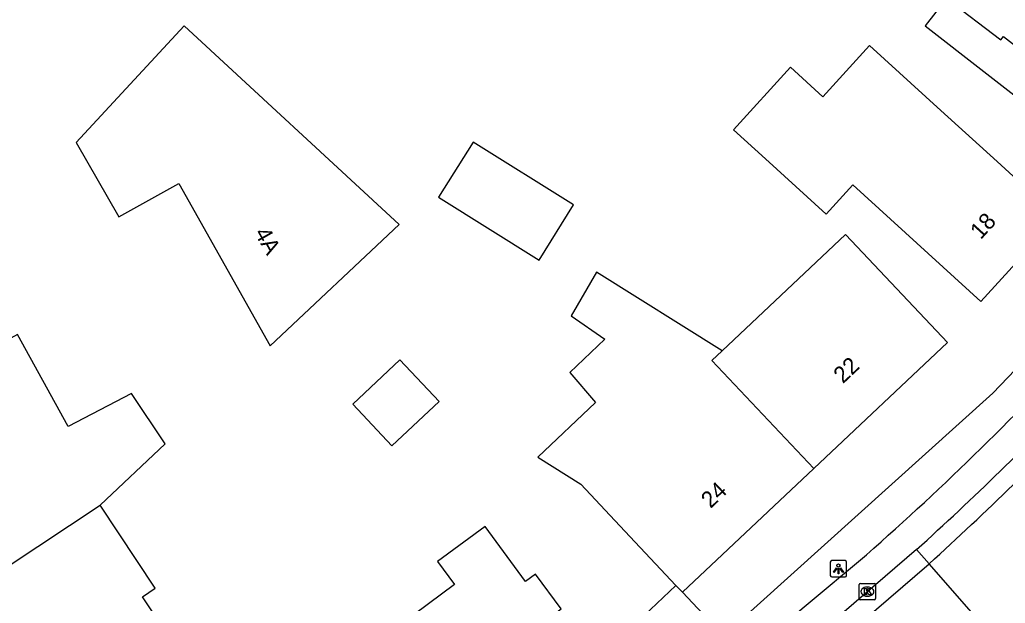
# Model space of a CAD drawing. Extents: x 160026 to 161302, y 384757 to 385701.
# Drawn here: x 160556.1 to 160616.2, y 385259.5 to 385295.1 of the extents above; entities that cross this region are included whole.
import ezdxf

# ---------------------------------------------------------------- set-up
doc = ezdxf.new("R2010")
doc.units = 0
for name, color, linetype in [('IMGEO_Kolk', 7, 'Continuous'), ('IMGEO_Lichtpunt', 7, 'Continuous'), ('IMGEO_Pand', 7, 'Continuous'), ('IMGEO_Pand_nummerreeks', 7, 'Continuous'), ('IMGEO_Rijbaan_lokaal_open', 7, 'Continuous'), ('IMGEO_Voetpad_open', 7, 'Continuous')]:
    doc.layers.add(name, color=color, linetype=linetype)

msp = doc.modelspace()

# ---------------------------------------------------------------- linework, layer by layer
at = {"layer": 'IMGEO_Kolk'}
for p, q in [((160607.271, 385259.804), (160607.271, 385260.656)), ((160607.346, 385260.73), (160608.198, 385260.73)), ((160607.759, 385260.51), (160607.784, 385260.51)), ((160608.272, 385260.656), (160608.272, 385259.804)), ((160607.782, 385259.95), (160607.757, 385259.95)), ((160608.198, 385259.73), (160607.346, 385259.73))]:
    msp.add_line(p, q, dxfattribs=at)
for points in [[(160607.271, 385259.804), (160607.271, 385260.656)], [(160607.346, 385260.73), (160608.198, 385260.73)], [(160607.592, 385260.43), (160607.715, 385260.43), (160607.715, 385260.279), (160607.845, 385260.43), (160608.009, 385260.43), (160607.863, 385260.279), (160608.016, 385260.03), (160607.864, 385260.03), (160607.779, 385260.194), (160607.715, 385260.127), (160607.715, 385260.03), (160607.592, 385260.03), (160607.592, 385260.43)], [(160608.272, 385260.656), (160608.272, 385259.804)], [(160608.198, 385259.73), (160607.346, 385259.73)]]:
    msp.add_lwpolyline(points, dxfattribs=at)
for centre, start, end in [((160607.348, 385260.654), 91.55205, 178.44795), ((160607.348, 385260.654), 91.55205, 178.44795), ((160608.196, 385260.654), 1.55205, 88.44795), ((160608.196, 385260.654), 1.55205, 88.44795), ((160607.348, 385259.806), 181.55205, 268.44795), ((160607.348, 385259.806), 181.55205, 268.44795), ((160608.196, 385259.806), 271.55205, 358.44795), ((160608.196, 385259.806), 271.55205, 358.44795)]:
    msp.add_arc(centre, 0.0765, start, end, dxfattribs=at)
for centre, major_axis, ratio, start_param, end_param in [((160607.758, 385260.23), (-0.387, 0.002), 0.722429, 4.712389, 7.853982), ((160607.783, 385260.23), (-0.39, 0.002), 0.717154, 1.570796, 4.712389)]:
    msp.add_ellipse(centre, major_axis=major_axis, ratio=ratio, start_param=start_param, end_param=end_param, dxfattribs=at)
at = {"layer": 'IMGEO_Lichtpunt'}
for p, q in [((160605.507, 385262.025), (160605.507, 385261.218)), ((160605.507, 385262.025), (160605.507, 385261.218)), ((160606.409, 385262.12), (160605.601, 385262.12)), ((160606.409, 385262.12), (160605.601, 385262.12)), ((160606.503, 385261.218), (160606.503, 385262.025)), ((160606.503, 385261.218), (160606.503, 385262.025)), ((160605.601, 385261.124), (160606.409, 385261.124)), ((160605.601, 385261.124), (160606.409, 385261.124))]:
    msp.add_line(p, q, dxfattribs=at)
for points in [[(160605.881, 385261.689), (160605.92, 385261.661), (160605.732, 385261.399), (160605.694, 385261.426), (160605.881, 385261.689)], [(160605.983, 385261.641), (160606.03, 385261.641), (160606.03, 385261.319), (160605.983, 385261.319), (160605.983, 385261.641)], [(160606.093, 385261.661), (160606.131, 385261.688), (160606.318, 385261.426), (160606.279, 385261.398), (160606.093, 385261.661)]]:
    msp.add_lwpolyline(points, dxfattribs=at)
msp.add_circle((160606.006, 385261.823), 0.0994, dxfattribs=at)
for centre, start, end in [((160605.601, 385262.025), 90, 180), ((160605.601, 385262.025), 90, 180), ((160606.409, 385262.025), 0, 90), ((160606.409, 385262.025), 0, 90), ((160605.601, 385261.218), 180, 270), ((160605.601, 385261.218), 180, 270), ((160606.409, 385261.218), 270, 0), ((160606.409, 385261.218), 270, 360)]:
    msp.add_arc(centre, 0.0946, start, end, dxfattribs=at)
at = {"layer": 'IMGEO_Pand'}
for points in [[(160612.6, 385296.413), (160611.294, 385294.736), (160618.633, 385289.02), (160616.963, 385286.877), (160619.834, 385284.643), (160623.779, 385281.571)], [(160612.6, 385296.413), (160615.912, 385293.869), (160616.065, 385294.068), (160618.442, 385292.242), (160618.537, 385292.366), (160627.05, 385285.827)], [(160579.218, 385282.604), (160566.089, 385294.733), (160559.517, 385287.619), (160562.121, 385283.08), (160565.771, 385285.111), (160571.341, 385275.212), (160579.218, 385282.604)], [(160615.682, 385286.447), (160612.261, 385289.565), (160607.907, 385293.534), (160605.049, 385290.4), (160603.076, 385292.198), (160599.606, 385288.392), (160601.551, 385286.62), (160605.252, 385283.246), (160606.887, 385285.04), (160614.695, 385277.924), (160619.386, 385283.071), (160615.682, 385286.447)], [(160581.62, 385284.272), (160587.751, 385280.446), (160589.849, 385283.809), (160583.717, 385287.635), (160581.62, 385284.272)], [(160598.923, 385274.918), (160606.443, 385282.004), (160609.221, 385279.057), (160612.65, 385275.418), (160604.496, 385267.733)], [(160598.923, 385274.918), (160591.248, 385279.705), (160589.697, 385277.038), (160591.757, 385275.619), (160589.612, 385273.597), (160591.191, 385271.755), (160587.671, 385268.438), (160590.285, 385266.776), (160592.666, 385264.25), (160596.096, 385260.612)], [(160560.974, 385265.499), (160564.94, 385269.231), (160562.892, 385272.317), (160559.029, 385270.29), (160555.932, 385275.904), (160555.294, 385275.553), (160550.914, 385273.139), (160550.78, 385273.373), (160549.704, 385272.761), (160549.849, 385272.493), (160546.893, 385270.637), (160550.807, 385263.771), (160553.213, 385265.368), (160555.291, 385261.732)], [(160604.496, 385267.733), (160598.287, 385274.318), (160598.923, 385274.918)], [(160576.382, 385271.66), (160578.772, 385269.126), (160581.641, 385271.832), (160579.251, 385274.366), (160576.382, 385271.66)], [(160596.493, 385260.19), (160604.496, 385267.733)], [(160555.291, 385261.732), (160560.974, 385265.499)], [(160560.062, 385249.782), (160558.995, 385251.389), (160560.202, 385252.19), (160566.095, 385256.103), (160563.562, 385259.919), (160564.337, 385260.433), (160560.974, 385265.499)], [(160584.339, 385251.444), (160587.39, 385253.683), (160587.089, 385254.163), (160587.689, 385254.581), (160587.493, 385254.86), (160589.705, 385256.473), (160588.197, 385258.516), (160589.09, 385259.175), (160587.531, 385261.29), (160586.927, 385260.844), (160584.448, 385264.208), (160581.55, 385262.072), (160582.593, 385260.655), (160579.325, 385258.247)], [(160596.096, 385260.612), (160596.493, 385260.19)]]:
    msp.add_lwpolyline(points, dxfattribs=at)
at = {"layer": 'IMGEO_Rijbaan_lokaal_open'}
for points in [[(160610.763, 385262.79), (160605.039, 385257.858), (160595.689, 385250), (160588.608, 385244.135)], [(160611.531, 385261.933), (160610.763, 385262.79)], [(160589.311, 385243.21), (160597.517, 385250), (160605.851, 385257.029), (160611.531, 385261.933)], [(160614.832, 385258.169), (160611.531, 385261.933)]]:
    msp.add_lwpolyline(points, dxfattribs=at)
for centre, radius, start, end in [((160495.184, 385391.087), 172.681, 312.01493, 316.65893), ((160491.762, 385394.863), 178.927, 312.01872, 316.52368)]:
    msp.add_arc(centre, radius, start, end, dxfattribs=at)
at = {"layer": 'IMGEO_Voetpad_open'}
for points in [[(160596.493, 385260.19), (160598.991, 385257.53), (160615.424, 385272.327), (160619.066, 385276.134), (160623.779, 385281.571)], [(160600.134, 385256.104), (160603.924, 385259.296), (160607.712, 385262.482)], [(160565.754, 385233.349), (160582.299, 385244.921), (160580.696, 385246.023), (160584.894, 385250), (160596.096, 385260.612)]]:
    msp.add_lwpolyline(points, dxfattribs=at)
msp.add_arc((160491.147, 385395.176), 176.621, 311.29767, 317.47653, dxfattribs=at)

# ---------------------------------------------------------------- texts
at = {"layer": 'IMGEO_Pand_nummerreeks'}
for s, rotation, p in [('18', 47.65381, (160614.684, 385281.654)), ('4A', 299.36572, (160570.358, 385282.099)), ('22', 43.30415, (160606.28, 385272.876)), ('24', 43.30415, (160598.203, 385265.264))]:
    msp.add_text(s, height=1, rotation=rotation, dxfattribs=at).set_placement(p)

doc.saveas('drawing.dxf')
